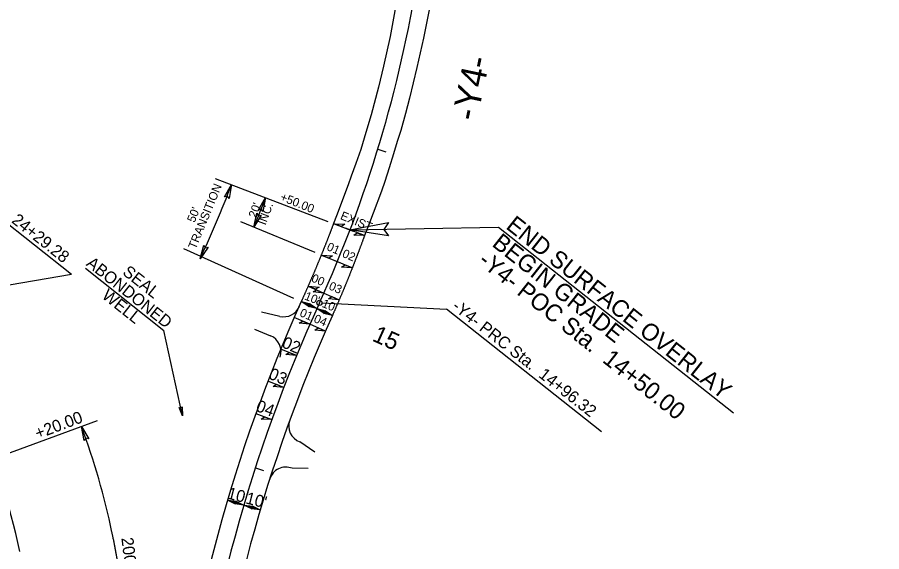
# Model space of a CAD drawing. Extents: x 1778969 to 1790720, y 807089 to 817794.
# Drawn here: x 1782469 to 1782975, y 813589 to 813902 of the extents above; entities that cross this region are included whole.
import ezdxf

# ---------------------------------------------------------------- set-up
doc = ezdxf.new("R2010")
doc.units = 0
for name, color, linetype in [('Prop Dimension', 7, 'Continuous'), ('Prop Dimension Text', 7, 'Continuous'), ('Prop DSN Text', 7, 'Continuous'), ('Prop EOT', 7, 'Continuous'), ('Prop Guardrail', 7, 'Continuous'), ('Prop Horizontal Alignment', 7, 'Continuous'), ('Prop Horizontal Alignment Station Label', 7, 'Continuous'), ('Prop Horizontal Alignment Tick Label', 7, 'Continuous'), ('Prop Horizontal Alignment Tick Large', 7, 'Continuous'), ('Prop Horizontal Alignment Tick Small', 7, 'Continuous'), ('Prop Paved Shoulder', 7, 'Continuous'), ('Prop Superelevation  Arrow CELL', 7, 'Continuous'), ('Prop Superelevation Label', 7, 'Continuous'), ('Prop Terminator CELL', 7, 'Continuous')]:
    doc.layers.add(name, color=color, linetype=linetype)

msp = doc.modelspace()

# ---------------------------------------------------------------- linework, layer by layer
at = {"layer": 'Prop Dimension'}
for p, q in [((1782584.73, 813807.5), (1782650.7, 813782.27)), ((1782643.2, 813764.13), (1782599.74, 813782.12)), ((1782566.2, 813766.45), (1782630.54, 813737.42)), ((1782635.1, 813735.37), (1782644.21, 813731.25)), ((1782644.21, 813731.25), (1782653.33, 813727.14)), ((1782515.67, 813665.49), (1782447.28, 813640.46)), ((1782601.49, 813616.25), (1782591.9, 813619.08)), ((1782611.08, 813613.41), (1782601.49, 813616.25))]:
    msp.add_line(p, q, dxfattribs=at)
for centre, radius, start, end in [((1781973.11, 814041.44), 665.04, 335.0063, 339.06848), ((1781973.11, 814041.44), 686.39, 337.51848, 339.06848), ((1782080.1, 813506.06), 454.07, 11.9893, 20.104)]:
    msp.add_arc(centre, radius, start, end, dxfattribs=at)
msp.add_open_spline([(1782534.91, 813434.68), (1782534.93, 813435.01), (1782534.94, 813435.34), (1782534.95, 813435.67), (1782534.99, 813436.63), (1782535.02, 813437.58), (1782535.06, 813438.53), (1782535.09, 813439.49), (1782535.12, 813440.44), (1782535.16, 813441.4), (1782535.19, 813442.36), (1782535.22, 813443.32), (1782535.25, 813444.27), (1782535.28, 813445.23), (1782535.31, 813446.2), (1782535.34, 813447.16), (1782535.37, 813448.12), (1782535.39, 813449.08), (1782535.42, 813450.05), (1782535.45, 813451.01), (1782535.47, 813451.98), (1782535.5, 813452.94), (1782535.52, 813453.91), (1782535.54, 813454.88), (1782535.56, 813455.85), (1782535.58, 813456.82), (1782535.6, 813457.79), (1782535.62, 813458.76), (1782535.64, 813459.74), (1782535.66, 813460.71), (1782535.67, 813461.69), (1782535.69, 813462.66), (1782535.71, 813463.64), (1782535.72, 813464.62), (1782535.73, 813465.59), (1782535.74, 813466.57), (1782535.75, 813467.55), (1782535.76, 813468.53), (1782535.77, 813469.52), (1782535.78, 813470.5), (1782535.79, 813471.48), (1782535.79, 813472.47), (1782535.8, 813473.45), (1782535.8, 813474.44), (1782535.81, 813475.42), (1782535.81, 813476.41), (1782535.81, 813477.4), (1782535.81, 813478.39), (1782535.81, 813479.38), (1782535.8, 813480.37), (1782535.8, 813481.36), (1782535.79, 813482.36), (1782535.79, 813483.35), (1782535.78, 813484.35), (1782535.77, 813485.34), (1782535.76, 813486.34), (1782535.75, 813487.33), (1782535.74, 813488.33), (1782535.73, 813489.33), (1782535.71, 813490.33), (1782535.69, 813491.33), (1782535.68, 813492.33), (1782535.66, 813493.33), (1782535.64, 813494.34), (1782535.62, 813495.34), (1782535.59, 813496.35), (1782535.57, 813497.35), (1782535.55, 813498.36), (1782535.52, 813499.36), (1782535.49, 813500.37), (1782535.46, 813501.38), (1782535.43, 813502.39), (1782535.4, 813503.4), (1782535.36, 813504.41), (1782535.33, 813505.42), (1782535.29, 813506.44), (1782535.25, 813507.45), (1782535.22, 813508.46), (1782535.17, 813509.48), (1782535.13, 813510.5), (1782535.09, 813511.51), (1782535.04, 813512.53), (1782534.99, 813513.55), (1782534.95, 813514.57), (1782534.89, 813515.59), (1782534.84, 813516.61), (1782534.79, 813517.63), (1782534.73, 813518.65), (1782534.68, 813519.67), (1782534.62, 813520.7), (1782534.56, 813521.72), (1782534.5, 813522.75), (1782534.43, 813523.77), (1782534.37, 813524.8), (1782534.3, 813525.83), (1782534.23, 813526.86), (1782534.16, 813527.88), (1782534.09, 813528.92), (1782534.02, 813529.95), (1782533.94, 813530.98), (1782533.86, 813532.01), (1782533.78, 813533.04), (1782533.7, 813534.07), (1782533.62, 813535.11), (1782533.53, 813536.14), (1782533.44, 813537.18), (1782533.36, 813538.22), (1782533.27, 813539.25), (1782533.17, 813540.29), (1782533.08, 813541.33), (1782532.98, 813542.37), (1782532.88, 813543.41), (1782532.78, 813544.45), (1782532.68, 813545.49), (1782532.58, 813546.53), (1782532.47, 813547.57), (1782532.36, 813548.61), (1782532.25, 813549.66), (1782532.14, 813550.7), (1782532.02, 813551.75), (1782531.91, 813552.79), (1782531.79, 813553.84), (1782531.67, 813554.88), (1782531.54, 813555.93), (1782531.42, 813556.98), (1782531.29, 813558.03), (1782531.16, 813559.08), (1782531.03, 813560.13), (1782530.9, 813561.18), (1782530.76, 813562.23), (1782530.62, 813563.28), (1782530.48, 813564.33), (1782530.34, 813565.38), (1782530.2, 813566.44), (1782530.05, 813567.49), (1782529.9, 813568.54), (1782529.75, 813569.6), (1782529.59, 813570.66), (1782529.43, 813571.71), (1782529.28, 813572.77), (1782529.12, 813573.82), (1782528.95, 813574.88), (1782528.79, 813575.94), (1782528.62, 813577), (1782528.44, 813578.06), (1782528.27, 813579.12), (1782528.1, 813580.18), (1782527.92, 813581.23), (1782527.74, 813582.3), (1782527.55, 813583.36), (1782527.37, 813584.42), (1782527.18, 813585.48), (1782526.99, 813586.54), (1782526.79, 813587.6), (1782526.6, 813588.67), (1782526.4, 813589.73), (1782526.2, 813590.79), (1782526, 813591.86), (1782525.79, 813592.92), (1782525.58, 813593.99), (1782525.37, 813595.05), (1782525.16, 813596.12), (1782524.94, 813597.19), (1782524.73, 813598.16), (1782524.53, 813599.13), (1782524.33, 813600.11)], degree=3, dxfattribs=at)
at = {"layer": 'Prop DSN Text'}
for p in [(1782508.84, 813754.83), (1782565.65, 813668.42)]:
    msp.add_line(p, (1782554.68, 813718.52), dxfattribs=at)
at = {"layer": 'Prop EOT'}
for p, q in [((1782622.59, 813726.7), (1782611.73, 813729.16)), ((1782607.65, 813719.17), (1782617.02, 813715.39)), ((1782643.05, 813647.22), (1782634.19, 813653.19)), ((1782639.12, 813637.6), (1782629.76, 813637.75))]:
    msp.add_line(p, q, dxfattribs=at)
for points in [[(1782708.5, 814022.2), (1782701.56, 813977.16), (1782698.42, 813956.92), (1782694.18, 813930.37), (1782692.38, 813919.73), (1782689.87, 813905.54), (1782687.1, 813890.63), (1782683.3, 813873.14), (1782680.34, 813860.95), (1782676.08, 813844.76), (1782672.99, 813834.31), (1782669.89, 813824.5), (1782667.01, 813816.21), (1782664.33, 813808.79), (1782662.52, 813803.68), (1782659.32, 813794.9), (1782658.53, 813792.74), (1782655.75, 813785.57), (1782653.99, 813781.01)], [(1782727.86, 814019.14), (1782722.21, 813982.3), (1782716.95, 813948.36), (1782712.79, 813923.21), (1782710.11, 813907.18), (1782706.61, 813889.5), (1782702.8, 813872.5), (1782698.51, 813854.49), (1782696.15, 813845.58), (1782693.32, 813835.57), (1782691.33, 813829.11), (1782689.07, 813821.9), (1782686.5, 813813.75), (1782683.94, 813805.6), (1782682.16, 813799.93), (1782677.29, 813787.09), (1782675.13, 813781.44), (1782672.16, 813774.06)]]:
    msp.add_lwpolyline(points, dxfattribs=at)
for centre, radius, start, end in [((1783464.56, 813361.08), 910, 155.71302, 173.99833), ((1782624.8, 813736.45), 10, 257.2073, 337.2147), ((1783464.56, 813361.08), 890, 155.71302, 173.99833), ((1782613.28, 813706.11), 10, 341.1714, 67.9998), ((1782637.8, 813662.52), 10, 159.9677, 248.8619), ((1782626.15, 813628.43), 10, 68.8619, 162.3136)]:
    msp.add_arc(centre, radius, start, end, dxfattribs=at)
msp.add_open_spline([(1781718, 813799.07), (1781725.25, 813787.64), (1781732.32, 813776.09), (1781739.53, 813764.62), (1781748.41, 813750.49), (1781757.28, 813736.36), (1781766.17, 813722.23), (1781775.05, 813708.11), (1781784.04, 813694.06), (1781792.91, 813679.93), (1781801.78, 813665.79), (1781810.64, 813651.64), (1781819.51, 813637.51), (1781828.35, 813623.41), (1781837.2, 813609.31), (1781846.04, 813595.21), (1781854.91, 813581.09), (1781863.8, 813566.98), (1781872.77, 813552.92), (1781881.67, 813538.97), (1781890.62, 813525.06), (1781899.56, 813511.14), (1781909.02, 813496.43), (1781918.41, 813481.67), (1781927.98, 813467.03), (1781936.67, 813453.72), (1781945.44, 813440.46), (1781954.18, 813427.18), (1781963.4, 813413.19), (1781972.62, 813399.19), (1781981.85, 813385.2), (1781991.28, 813370.91), (1782000.79, 813356.66), (1782010.37, 813342.46), (1782019.44, 813329.02), (1782028.6, 813315.64), (1782037.78, 813302.29), (1782047.33, 813288.38), (1782056.88, 813274.48), (1782066.55, 813260.66), (1782076.08, 813247.05), (1782085.65, 813233.46), (1782095.22, 813219.88), (1782104.86, 813206.2), (1782114.49, 813192.52), (1782124.19, 813178.89), (1782133.79, 813165.38), (1782143.47, 813151.93), (1782153.2, 813138.53), (1782163.03, 813124.99), (1782172.87, 813111.45), (1782182.7, 813097.92), (1782192.49, 813084.44), (1782202.28, 813070.96), (1782212.1, 813057.5), (1782222.19, 813043.65), (1782232.6, 813030.04), (1782242.95, 813016.38), (1782253.03, 813003.08), (1782263.13, 812989.8), (1782273.21, 812976.5), (1782283.25, 812963.25), (1782293.24, 812949.97), (1782303.28, 812936.71), (1782313.15, 812923.68), (1782323.08, 812910.68), (1782333.22, 812897.85), (1782343.55, 812884.78), (1782353.98, 812871.79), (1782364.43, 812858.81), (1782374.92, 812845.79), (1782385.44, 812832.79), (1782395.93, 812819.76), (1782406.63, 812806.47), (1782417.16, 812793.03), (1782427.96, 812779.81), (1782438.52, 812766.89), (1782449.19, 812754.07), (1782459.83, 812741.21), (1782470.24, 812728.63), (1782480.58, 812715.98), (1782491.09, 812703.48), (1782501.82, 812690.7), (1782512.68, 812678.03), (1782523.5, 812665.33), (1782534.27, 812652.67), (1782545.05, 812640.01), (1782555.83, 812627.36), (1782566.67, 812614.64), (1782577.52, 812601.95), (1782588.45, 812589.31), (1782599.39, 812576.64), (1782610.53, 812564.14), (1782621.67, 812551.65), (1782632.74, 812539.22), (1782643.82, 812526.79), (1782655, 812514.46), (1782666.21, 812502.08), (1782677.45, 812489.72), (1782688.69, 812477.37), (1782699.92, 812465.03), (1782711.15, 812452.71), (1782722.41, 812440.4), (1782733.64, 812428.12), (1782744.98, 812415.94), (1782756.33, 812403.76), (1782767.99, 812391.23), (1782779.7, 812378.74), (1782791.5, 812366.34), (1782803.09, 812354.16), (1782814.85, 812342.15), (1782826.46, 812330), (1782838.01, 812317.9), (1782849.46, 812305.7), (1782861.02, 812293.59), (1782872.17, 812281.92), (1782883.35, 812270.25), (1782894.68, 812258.74), (1782906.41, 812246.83), (1782918.19, 812234.96), (1782929.97, 812223.1), (1782941.62, 812211.36), (1782953.24, 812199.57), (1782964.97, 812187.91), (1782968.29, 812184.62), (1782971.62, 812181.35), (1782974.95, 812178.08)], degree=3, dxfattribs=at)
for points in [[(1782653.99, 813781.01), (1782653.75, 813780.38), (1782653.52, 813779.76), (1782653.28, 813779.14), (1782653.05, 813778.51), (1782652.81, 813777.89), (1782652.57, 813777.27), (1782652.34, 813776.65), (1782652.1, 813776.02), (1782651.86, 813775.4), (1782651.62, 813774.78), (1782651.38, 813774.16), (1782651.14, 813773.54), (1782650.9, 813772.92), (1782650.66, 813772.29), (1782650.41, 813771.67), (1782650.17, 813771.05), (1782649.93, 813770.43), (1782649.68, 813769.81), (1782649.44, 813769.19), (1782649.19, 813768.57), (1782648.95, 813767.95), (1782648.7, 813767.34), (1782648.45, 813766.72), (1782648.21, 813766.1), (1782647.96, 813765.48), (1782647.71, 813764.86), (1782647.46, 813764.24), (1782647.21, 813763.62), (1782646.96, 813763.01), (1782646.71, 813762.39), (1782646.46, 813761.77), (1782646.21, 813761.16), (1782645.96, 813760.54), (1782645.7, 813759.92), (1782645.45, 813759.31), (1782645.19, 813758.69), (1782644.94, 813758.07), (1782644.68, 813757.46), (1782644.43, 813756.84), (1782644.17, 813756.23), (1782643.92, 813755.61), (1782643.66, 813755), (1782643.4, 813754.38), (1782643.14, 813753.77), (1782642.88, 813753.16), (1782642.62, 813752.54), (1782642.36, 813751.93), (1782642.1, 813751.32), (1782641.84, 813750.7), (1782641.58, 813750.09), (1782641.32, 813749.48), (1782641.05, 813748.87), (1782640.79, 813748.25), (1782640.52, 813747.64), (1782640.26, 813747.03), (1782639.99, 813746.42), (1782639.73, 813745.81), (1782639.46, 813745.2), (1782639.19, 813744.59), (1782638.93, 813743.98), (1782638.66, 813743.37), (1782638.39, 813742.76), (1782638.12, 813742.15), (1782637.85, 813741.54), (1782637.58, 813740.93), (1782637.31, 813740.32), (1782637.04, 813739.71), (1782636.77, 813739.1), (1782636.49, 813738.49), (1782636.21, 813737.86), (1782635.93, 813737.24), (1782635.65, 813736.61), (1782635.1, 813735.37)], [(1782672.16, 813774.06), (1782671.93, 813773.41), (1782671.69, 813772.77), (1782671.46, 813772.13), (1782671.22, 813771.49), (1782670.99, 813770.84), (1782670.75, 813770.2), (1782670.51, 813769.56), (1782670.27, 813768.92), (1782670.04, 813768.28), (1782669.8, 813767.64), (1782669.56, 813767), (1782669.32, 813766.35), (1782669.08, 813765.71), (1782668.83, 813765.07), (1782668.59, 813764.43), (1782668.35, 813763.79), (1782668.11, 813763.15), (1782667.86, 813762.51), (1782667.62, 813761.88), (1782667.37, 813761.24), (1782667.13, 813760.6), (1782666.88, 813759.96), (1782666.63, 813759.32), (1782666.39, 813758.68), (1782666.14, 813758.04), (1782665.89, 813757.41), (1782665.64, 813756.77), (1782665.39, 813756.13), (1782665.14, 813755.5), (1782664.89, 813754.86), (1782664.64, 813754.22), (1782664.39, 813753.59), (1782664.13, 813752.95), (1782663.88, 813752.31), (1782663.63, 813751.68), (1782663.37, 813751.04), (1782663.12, 813750.41), (1782662.86, 813749.77), (1782662.61, 813749.14), (1782662.35, 813748.5), (1782662.09, 813747.87), (1782661.83, 813747.23), (1782661.58, 813746.6), (1782661.32, 813745.97), (1782661.06, 813745.33), (1782660.8, 813744.7), (1782660.54, 813744.07), (1782660.28, 813743.43), (1782660.01, 813742.8), (1782659.75, 813742.17), (1782659.49, 813741.54), (1782659.22, 813740.91), (1782658.96, 813740.27), (1782658.69, 813739.64), (1782658.43, 813739.01), (1782658.16, 813738.38), (1782657.9, 813737.75), (1782657.63, 813737.12), (1782657.36, 813736.49), (1782657.09, 813735.86), (1782656.82, 813735.23), (1782656.55, 813734.6), (1782656.28, 813733.97), (1782656.01, 813733.34), (1782655.74, 813732.71), (1782655.47, 813732.08), (1782655.2, 813731.46), (1782654.93, 813730.83), (1782654.66, 813730.21), (1782654.39, 813729.59), (1782654.12, 813728.98), (1782653.86, 813728.37), (1782653.33, 813727.14)]]:
    msp.add_spline(points, degree=3, dxfattribs=at)
at = {"layer": 'Prop Guardrail'}
msp.add_arc((1782080.1, 813506.06), 399, 11.9893, 36.801, dxfattribs=at)
at = {"layer": 'Prop Horizontal Alignment'}
for centre, radius, start, end in [((1781973.11, 814041.44), 739.3, 335.47872, 351.03336), ((1783464.56, 813361.08), 900, 155.47872, 173.99833)]:
    msp.add_arc(centre, radius, start, end, dxfattribs=at)
at = {"layer": 'Prop Horizontal Alignment Station Label'}
for p, q in [((1782406.9, 813825.57), (1782500.6, 813751.38)), ((1782663.63, 813777.32), (1782750.61, 813778.98)), ((1782750.61, 813778.98), (1782888.08, 813670.15)), ((1782381.85, 813730.95), (1782500.6, 813751.38)), ((1782647.23, 813734.53), (1782720.09, 813730.95)), ((1782810.85, 813659.09), (1782720.09, 813730.95))]:
    msp.add_line(p, q, dxfattribs=at)
msp.add_circle((1782645.73, 813734.6), 1.5, dxfattribs=at)
at = {"layer": 'Prop Horizontal Alignment Tick Large'}
msp.add_line((1782644.21, 813731.25), (1782651.51, 813727.96), dxfattribs=at)
at = {"layer": 'Prop Horizontal Alignment Tick Small'}
for p, q in [((1782679.9, 813824.59), (1782684.68, 813823.12)), ((1782608.23, 813638.01), (1782612.98, 813636.47))]:
    msp.add_line(p, q, dxfattribs=at)
at = {"layer": 'Prop Paved Shoulder'}
msp.add_arc((1782080.1, 813506.06), 399, 11.9893, 36.801, dxfattribs=at)
at = {"layer": 'Prop Superelevation  Arrow CELL'}
for p, q in [((1782654.29, 813780.89), (1782665.49, 813776.61)), ((1782672.16, 813774.06), (1782660.95, 813778.34)), ((1782646.99, 813762.56), (1782658.08, 813757.97)), ((1782664.99, 813755.11), (1782654.38, 813759.5)), ((1782639.2, 813744.44), (1782648.33, 813740.37)), ((1782639.2, 813744.44), (1782648.33, 813740.37)), ((1782648.33, 813740.37), (1782657.31, 813736.36)), ((1782640.15, 813722.12), (1782630.99, 813726.13)), ((1782649.31, 813718.1), (1782640.15, 813722.12)), ((1782632.33, 813703.71), (1782623.09, 813707.51)), ((1782624.92, 813685.13), (1782615.59, 813688.73)), ((1782608.52, 813669.79), (1782617.93, 813666.39))]:
    msp.add_line(p, q, dxfattribs=at)
for points in [[(1782654.29, 813780.89), (1782660.6, 813780.62), (1782658.61, 813779.24)], [(1782672.16, 813774.06), (1782665.84, 813774.33), (1782667.84, 813775.71)], [(1782646.99, 813762.56), (1782653.3, 813762.12), (1782651.26, 813760.8)], [(1782664.99, 813755.11), (1782658.68, 813755.56), (1782660.72, 813756.88)], [(1782639.2, 813744.44), (1782645.49, 813743.82), (1782643.42, 813742.55)], [(1782648.33, 813740.37), (1782642.04, 813740.98), (1782644.11, 813742.25)], [(1782657.31, 813736.36), (1782651.01, 813736.98), (1782653.08, 813738.25)], [(1782640.15, 813722.12), (1782633.85, 813722.69), (1782635.91, 813723.97)], [(1782649.31, 813718.1), (1782643.01, 813718.68), (1782645.07, 813719.96)], [(1782632.33, 813703.71), (1782626.03, 813704.28), (1782628.1, 813705.56)], [(1782624.92, 813685.13), (1782618.63, 813685.71), (1782620.69, 813686.99)], [(1782617.93, 813666.39), (1782611.61, 813666.55), (1782613.58, 813667.96)]]:
    msp.add_lwpolyline(points, close=True, dxfattribs=at)
at = {"layer": 'Prop Terminator CELL'}
for points in [[(1782590.16, 813796.73), (1782594.27, 813803.85), (1782592.8, 813795.71), (1782591.81, 813797.18)], [(1782610, 813789.16), (1782614.21, 813796.22), (1782612.64, 813788.1), (1782611.66, 813789.58)], [(1782611.69, 813785.95), (1782607.34, 813778.97), (1782609.08, 813787.06), (1782610.03, 813785.55)], [(1782686.18, 813773.8), (1782663.63, 813777.32), (1782686.19, 813781.68), (1782683.37, 813777.63)], [(1782580.58, 813767.18), (1782575.88, 813760.45), (1782578.03, 813768.43), (1782578.9, 813766.88)], [(1782639.46, 813732.42), (1782635.1, 813735.37), (1782640.23, 813734.06), (1782639.25, 813733.49)], [(1782639.86, 813734.2), (1782644.21, 813731.25), (1782639.08, 813732.56), (1782640.07, 813733.12)], [(1782648.57, 813728.31), (1782644.21, 813731.25), (1782649.34, 813729.95), (1782648.36, 813729.38)], [(1782648.97, 813730.09), (1782653.33, 813727.14), (1782648.2, 813728.44), (1782649.18, 813729.01)], [(1782565.41, 813673.67), (1782565.65, 813668.42), (1782563.63, 813673.31), (1782564.68, 813672.86)], [(1782507.98, 813654.05), (1782506.51, 813662.14), (1782510.66, 813654.98), (1782508.95, 813655.46)], [(1782596.62, 813616.76), (1782591.9, 813619.08), (1782597.16, 813618.49), (1782596.27, 813617.79)], [(1782596.77, 813618.58), (1782601.49, 813616.25), (1782596.23, 813616.84), (1782597.13, 813617.54)], [(1782606.21, 813613.92), (1782601.49, 813616.25), (1782606.75, 813615.65), (1782605.86, 813614.96)], [(1782606.36, 813615.74), (1782611.08, 813613.41), (1782605.82, 813614.01), (1782606.72, 813614.7)]]:
    msp.add_lwpolyline(points, close=True, dxfattribs=at)

# ---------------------------------------------------------------- texts
at = {"layer": 'Prop Dimension Text'}
for s, height, rotation, p in [('TRANSITION', 5, 67.6796, (1782573.32, 813765.67)), ('+50.00', 5, 338.2336, (1782622.28, 813794.74)), ("20'", 5, 69.6216, (1782608.7, 813783.88)), ('INC.', 5, 69.6216, (1782614.16, 813779.76)), ("50'", 5, 67.6796, (1782572.62, 813781.24)), ("10'", 5, 337.8263, (1782636.57, 813736.74)), ("10'", 5, 337.8263, (1782646.79, 813732.39)), ('+20.00', 7, 20.7048, (1782480.75, 813654.71)), ("10'", 7, 345.6426, (1782591.24, 813620.1)), ("10'", 7, 345.6426, (1782602.09, 813617.25)), ("200' LT. TURN LANE TAPER", 7, 277.0401, (1782529.74, 813596.89))]:
    msp.add_text(s, height=height, rotation=rotation, dxfattribs=at).set_placement(p)
at = {"layer": 'Prop DSN Text'}
for s, p in [('ABONDONED', (1782508.68, 813756.78)), ('SEAL', (1782529.95, 813751.64)), ('WELL', (1782517.84, 813737.82))]:
    msp.add_text(s, height=7, rotation=321.6167, dxfattribs=at).set_placement(p)
at = {"layer": 'Prop Horizontal Alignment Station Label'}
for s, height, rotation, p in [('-Y4-', 15, 77.9336, (1782737.75, 813840.44)), ('-YRPA- CS Sta.  24+29.28', 7, 321.4947, (1782408.85, 813826.72)), ('END SURFACE OVERLAY', 10, 321.6309, (1782754.35, 813778.54)), ('BEGIN GRADE', 10, 321.6309, (1782746.21, 813768.26)), ('-Y4- POC Sta.  14+50.00', 10, 321.6309, (1782738.07, 813757.98)), ('-Y4- PRC Sta.  14+96.32', 7, 321.8079, (1782722.88, 813731.46))]:
    msp.add_text(s, height=height, rotation=rotation, dxfattribs=at).set_placement(p)
at = {"layer": 'Prop Horizontal Alignment Tick Label'}
msp.add_text('15', height=10, rotation=335.713, dxfattribs=at).set_placement((1782676.09, 813712.62))
at = {"layer": 'Prop Superelevation Label'}
for s, height, rotation, p in [('EXIST', 5, 337.736, (1782657.55, 813783.77)), ('01', 5, 336.6597, (1782649.59, 813765.69)), ('02', 5, 336.6597, (1782658.63, 813761.7)), ('00', 5, 336.6597, (1782640.57, 813747.27)), ('03', 5, 336.6597, (1782650.79, 813742.69)), ('01', 5, 336.6597, (1782633.75, 813727)), ('04', 5, 336.6597, (1782641.99, 813723.55)), ('02', 7, 336.6597, (1782623.2, 813708.8)), ('03', 7, 336.6597, (1782615.37, 813690.5)), ('04', 7, 340.1019, (1782608.04, 813671.41))]:
    msp.add_text(s, height=height, rotation=rotation, dxfattribs=at).set_placement(p)

doc.saveas('drawing.dxf')
